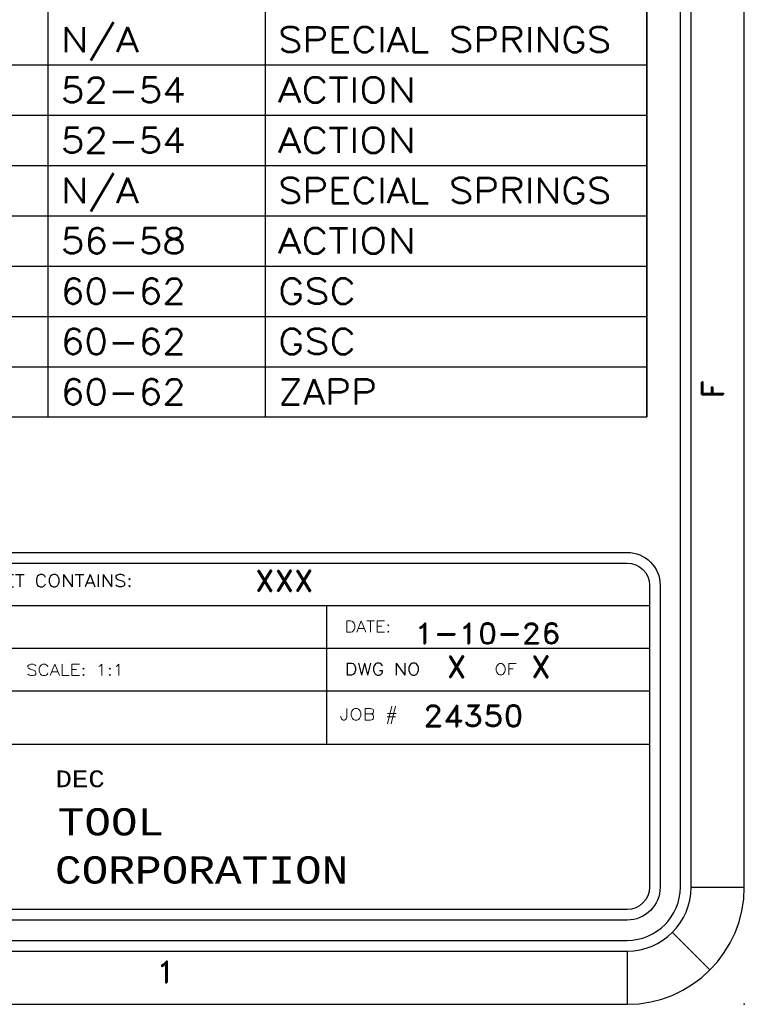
# Model space of a CAD drawing. Header units: inches. Extents: x 3 to 351, y 4 to 271.
# Tile 342 of 530: x 168.9 to 172.3, y 204.65 to 209.27. Entities that reach past the tile are written whole.
import ezdxf
from ezdxf.enums import TextEntityAlignment as Align

# ---------------------------------------------------------------- set-up
doc = ezdxf.new("R2010")
doc.units = ezdxf.units.IN
doc.header["$LTSCALE"] = 0.5
doc.header["$MEASUREMENT"] = 0
for name, color, linetype in [('MFB', 7, 'Continuous'), ('PLOTVIEW1', 7, 'Continuous'), ('STR_1', 7, 'Continuous')]:
    doc.layers.add(name, color=color, linetype=linetype)
doc.styles.add('VERO0-Simplex', font='simplex_.ttf')
doc.styles.add('VERO2-Courier New', font='cour.ttf')
doc.styles.add('VERO3-RomanS', font='romans__.ttf')
doc.styles.add('VERO5-RomanD', font='romand__.ttf')

msp = doc.modelspace()

# ---------------------------------------------------------------- linework, layer by layer
at = {"layer": 'MFB', "color": 56, "linetype": 'Continuous'}
for p, q in [((169.0342, 207.4046), (169.0342, 212.8377)), ((170.0538, 207.4046), (170.0538, 212.8377)), ((171.8437, 207.4046), (171.8437, 212.8377)), ((171.8437, 212.8377), (171.8437, 207.4046)), ((161.4179, 209.0581), (171.8437, 209.0581)), ((161.4179, 208.8219), (171.8437, 208.8219)), ((161.4179, 208.5857), (171.8437, 208.5857)), ((161.4179, 208.3495), (171.8437, 208.3495)), ((161.4179, 208.1132), (171.8437, 208.1132)), ((161.4179, 207.877), (171.8437, 207.877)), ((161.4179, 207.6408), (171.8437, 207.6408)), ((161.4179, 207.4046), (171.8437, 207.4046))]:
    msp.add_line(p, q, dxfattribs=at)
at = {"layer": 'PLOTVIEW1', "color": 97, "linetype": 'Continuous'}
for p, q in [((172.0017, 205.1975), (172.0017, 239.1975)), ((172.0517, 205.1975), (172.0517, 239.1975)), ((172.3017, 205.1975), (172.3017, 239.1975)), ((172.0517, 205.1975), (172.3017, 205.1975)), ((171.9638, 204.9854), (172.1406, 204.8086)), ((125.7517, 204.9475), (171.7517, 204.9475)), ((125.7517, 204.8975), (171.7517, 204.8975)), ((171.7517, 204.8975), (171.7517, 204.6475)), ((125.7517, 204.6475), (171.7517, 204.6475))]:
    msp.add_line(p, q, dxfattribs=at)
at = {"layer": 'PLOTVIEW1', "color": 252, "linetype": 'Continuous'}
for p, q in [((165.1468, 206.5192, 0.0197), (171.8567, 206.5192, 0.0197)), ((170.3427, 206.1192, 0.0197), (170.3427, 206.5192, 0.0197)), ((165.1468, 206.3192, 0.0197), (171.8567, 206.3192, 0.0197)), ((165.1468, 206.1192, 0.0197), (171.8567, 206.1192, 0.0197)), ((170.3427, 205.8692, 0.0197), (170.3427, 206.1192, 0.0197)), ((167.3167, 205.8692, 0.0197), (171.8567, 205.8692, 0.0197))]:
    msp.add_line(p, q, dxfattribs=at)
at = {"layer": 'PLOTVIEW1', "color": 97, "linetype": 'Continuous'}
for radius in [0.3, 0.25, 0.55]:
    msp.add_arc((171.7517, 205.1975), radius, 270, 0, dxfattribs=at)
msp.add_point((172.3017, 204.6475), dxfattribs=at)
at = {"layer": 'STR_1', "color": 4, "linetype": 'Continuous'}
for p, q in [((165.2518, 206.7692), (171.7517, 206.7692)), ((165.2518, 206.7192), (171.7517, 206.7192)), ((171.8567, 206.6142), (171.8567, 205.1975)), ((171.9067, 206.6142), (171.9067, 205.1975)), ((171.7517, 205.0925), (165.2518, 205.0925)), ((171.7517, 205.0425), (165.2518, 205.0425))]:
    msp.add_line(p, q, dxfattribs=at)
at = {"layer": 'STR_1', "color": 4, "linetype": 'Continuous', "extrusion": (0, 8.88178e-16, -1)}
for centre, radius, start, end in [((-171.7517, 206.6142), 0.155, 90, 180), ((-171.7517, 206.6142), 0.105, 90, 180), ((-171.7517, 205.1975), 0.105, 180, 270), ((-171.7517, 205.1975), 0.155, 180, 270)]:
    msp.add_arc(centre, radius, start, end, dxfattribs=at)

# ---------------------------------------------------------------- texts
at = {"layer": 'MFB', "color": 7, "linetype": 'Continuous', "style": 'VERO0-Simplex'}
for s, width, p, p2 in [('N/A', 0.999808, (169.0933, 209.1172), (169.4587, 209.1172)), ('SPECIAL SPRINGS', 0.999103, (170.1129, 209.1172), (171.6772, 209.1172)), ('52-54', 1.000304, (169.0933, 208.881), (169.6801, 208.881)), ('ACTION', 0.999338, (170.1129, 208.881), (170.7599, 208.881)), ('52-54', 1.000304, (169.0933, 208.6447), (169.6801, 208.6447)), ('ACTION', 0.999338, (170.1129, 208.6447), (170.7599, 208.6447)), ('N/A', 0.999808, (169.0933, 208.4085), (169.4587, 208.4085)), ('SPECIAL SPRINGS', 0.999103, (170.1129, 208.4085), (171.6772, 208.4085)), ('56-58', 1.000304, (169.0933, 208.1723), (169.6801, 208.1723)), ('ACTION', 0.999338, (170.1129, 208.1723), (170.7599, 208.1723)), ('60-62', 1.000304, (169.0933, 207.9361), (169.6801, 207.9361)), ('GSC', 0.999099, (170.1129, 207.9361), (170.478, 207.9361)), ('60-62', 1.000304, (169.0933, 207.6999), (169.6801, 207.6999)), ('GSC', 0.999099, (170.1129, 207.6999), (170.478, 207.6999)), ('60-62', 1.000304, (169.0933, 207.4636), (169.6801, 207.4636)), ('ZAPP', 0.999377, (170.1129, 207.4636), (170.5776, 207.4636))]:
    msp.add_text(s, height=0.11811, dxfattribs=dict(at, width=width)).set_placement(p, p2, align=Align.FIT)
at = {"layer": 'PLOTVIEW1', "color": 56, "linetype": 'Continuous', "style": 'VERO5-RomanD', "width": 1.000299}
msp.add_text('F', height=0.1, rotation=90, dxfattribs=at).set_placement((172.202, 207.4921), (172.202, 207.5769), align=Align.FIT)
at = {"layer": 'PLOTVIEW1', "color": 7, "linetype": 'Continuous'}
for s, height, style, width, p, p2 in [('THIS SHEET CONTAINS:', 0.057462, 'VERO3-RomanS', 0.999501, (168.4077, 206.6075, 0.0197), (169.4305, 206.6075, 0.0197)), ('XXX', 0.09723, 'VERO5-RomanD', 1.000527, (170.0049, 206.5864, 0.0197), (170.2793, 206.5864, 0.0197)), ('DATE:', 0.05345, 'VERO3-RomanS', 0.999579, (170.4262, 206.394, 0.0197), (170.6434, 206.394, 0.0197)), ('1-10-26', 0.09605, 'VERO5-RomanD', 1.000508, (170.7533, 206.3406, 0.0197), (171.4394, 206.3406, 0.0197)), ('SCALE: 1:1', 0.05368, 'VERO0-Simplex', 0.999379, (168.9306, 206.1904, 0.0197), (169.3905, 206.1904, 0.0197)), ('DWG NO', 0.05632, 'VERO3-RomanS', 0.998674, (170.4262, 206.193, 0.0197), (170.7805, 206.193, 0.0197)), ('X', 0.1, 'VERO5-RomanD', 1.000527, (170.9039, 206.1817, 0.0197), (170.998, 206.1817, 0.0197)), ('OF', 0.05341, 'VERO3-RomanS', 0.999406, (171.1298, 206.194, 0.0197), (171.2326, 206.194, 0.0197)), ('X', 0.1, 'VERO5-RomanD', 1.000527, (171.3, 206.1817, 0.0197), (171.3941, 206.1817, 0.0197)), ('JOB #', 0.05433, 'VERO3-RomanS', 0.999053, (170.4018, 205.9819, 0.0197), (170.6761, 205.9819, 0.0197)), ('24350', 0.1, 'VERO5-RomanD', 1.000527, (170.7944, 205.9518, 0.0197), (171.2647, 205.9518, 0.0197)), ('DEC', 0.07864, 'VERO2-Courier New', 0.932229, (169.0686, 205.6667, 0.0197), (169.2996, 205.6667, 0.0197)), ('TOOL', 0.12743, 'VERO2-Courier New', 0.932229, (169.0791, 205.4405, 0.0197), (169.5782, 205.4405, 0.0197)), ('CORPORATION', 0.127868, 'VERO2-Courier New', 0.932229, (169.0657, 205.2142, 0.0197), (170.4431, 205.2142, 0.0197))]:
    msp.add_text(s, height=height, dxfattribs=dict(at, style=style, width=width)).set_placement(p, p2, align=Align.FIT)
at = {"layer": 'PLOTVIEW1', "color": 56, "linetype": 'Continuous', "style": 'VERO5-RomanD', "width": 1.000527}
msp.add_text('1', height=0.1, dxfattribs=at).set_placement((169.5391, 204.7496), (169.6332, 204.7496), align=Align.FIT)

doc.saveas('drawing.dxf')
